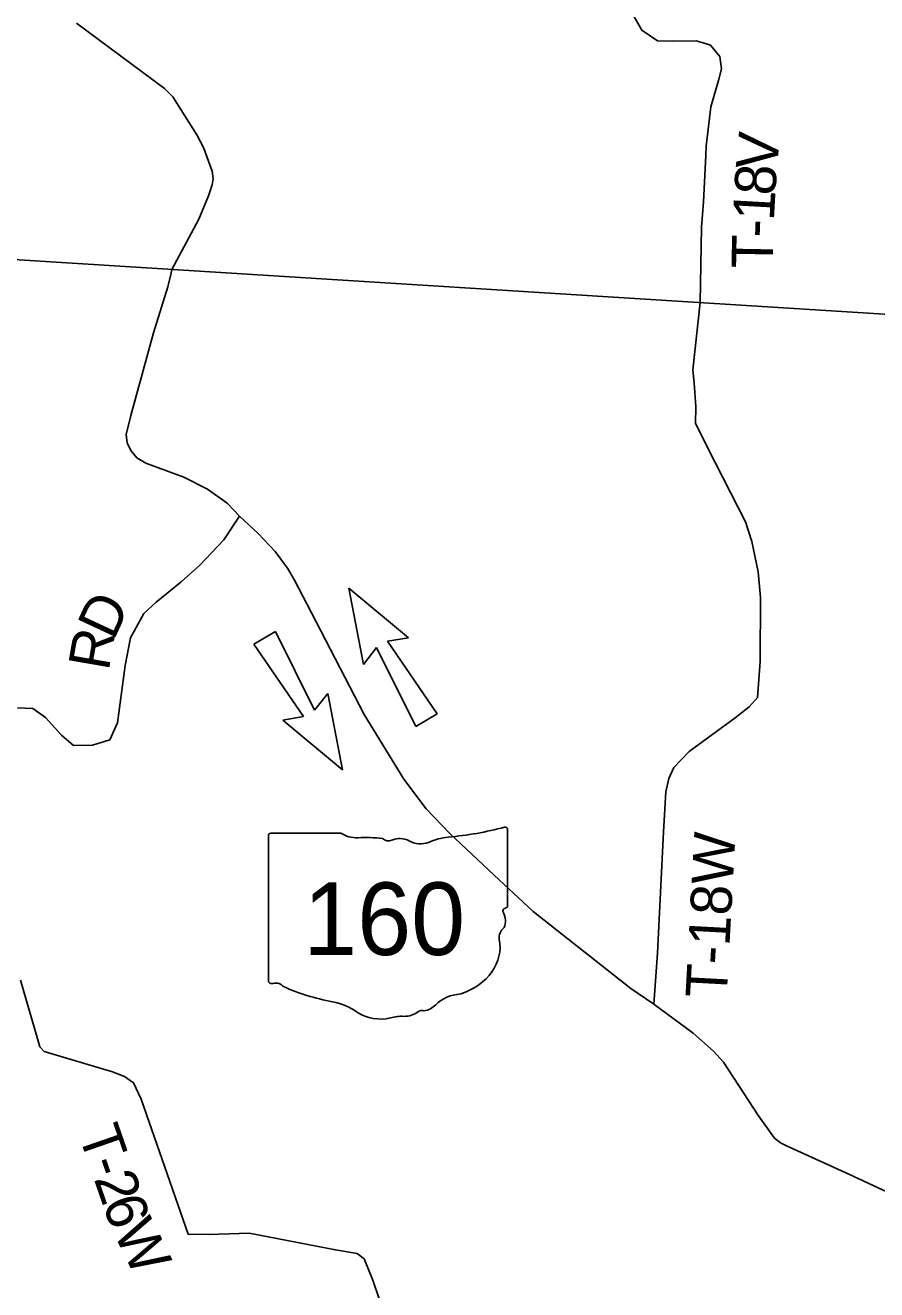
# Model space of a CAD drawing. Extents: x -15 to 405, y -40 to 87.
# Drawn here: x 9.963 to 11.137, y -24.755 to -23.012 of the extents above; entities that cross this region are included whole.
import ezdxf

# ---------------------------------------------------------------- set-up
doc = ezdxf.new("R2010")
doc.units = 0
for name, color, linetype in [('GM_P_State_Location', 7, 'Continuous'), ('GM_X_Minor_River', 7, 'Continuous'), ('GM_X_Rail_Line', 7, 'Continuous'), ('GM_X_State_Location', 7, 'Continuous'), ('GM_X_Township_Subdivision', 7, 'Continuous')]:
    doc.layers.add(name, color=color, linetype=linetype)

msp = doc.modelspace()

# ---------------------------------------------------------------- linework, layer by layer
at = {"layer": 'GM_P_State_Location'}
for points in [[(10.8935, -23.3943), (10.8955, -23.2905), (10.8981, -23.2554), (10.9013, -23.1918), (10.902, -23.1787), (10.9075, -23.1325), (10.9085, -23.1245), (10.9188, -23.0881), (10.9232, -23.0721), (10.9208, -23.0552), (10.9077, -23.0396), (10.8978, -23.0363), (10.8883, -23.0335), (10.8559, -23.0341), (10.8349, -23.0338), (10.8131, -23.019), (10.787, -22.9725)], [(10.8297, -24.3609), (10.8346, -24.291), (10.843, -24.1236), (10.8465, -24.0686), (10.8503, -24.05), (10.8575, -24.0349), (10.8784, -24.0129), (10.9421, -23.9666), (10.9614, -23.9515), (10.9728, -23.9386), (10.9762, -23.8889), (10.977, -23.8005), (10.9737, -23.7655), (10.965, -23.7234), (10.9563, -23.6965), (10.9044, -23.5951), (10.8873, -23.5606), (10.8877, -23.5378), (10.8855, -23.5051), (10.8836, -23.4869), (10.8935, -23.3943)], [(9.9526, -23.9528), (9.9735, -23.9536), (9.9913, -23.9662), (10.0133, -23.9905), (10.0296, -24.0045), (10.0561, -24.0042), (10.08, -23.997), (10.0902, -23.9735), (10.1009, -23.8945), (10.1085, -23.8562), (10.1267, -23.8228), (10.1438, -23.8069), (10.1783, -23.7792), (10.2041, -23.7561), (10.2371, -23.7212), (10.2587, -23.6887)], [(9.9566, -24.3281), (9.9804, -24.4101), (9.9835, -24.42), (9.9895, -24.4261), (10.0835, -24.4542), (10.1002, -24.4607), (10.1123, -24.4695), (10.1229, -24.4919), (10.1843, -24.6676), (10.188, -24.6782), (10.188, -24.6781), (10.2169, -24.6786), (10.2718, -24.6768), (10.3909, -24.6997), (10.4208, -24.7046), (10.4303, -24.7118), (10.4424, -24.7414), (10.4518, -24.7684)]]:
    msp.add_lwpolyline(points, dxfattribs=at)
at = {"layer": 'GM_X_Rail_Line'}
msp.add_line((11.3993, -23.4262), (9.9329, -23.3338), dxfattribs=at)
at = {"layer": 'GM_X_State_Location'}
for p, q in [((10.4094, -23.7878), (10.4916, -23.8563)), ((10.4293, -23.8928), (10.4094, -23.7878)), ((10.2784, -23.865), (10.3081, -23.8475)), ((10.3081, -23.8475), (10.362, -23.956)), ((10.347, -23.9648), (10.2784, -23.865)), ((10.4916, -23.8563), (10.4627, -23.861)), ((10.4627, -23.861), (10.5312, -23.9609)), ((10.4476, -23.8698), (10.4293, -23.8928)), ((10.5016, -23.9784), (10.4476, -23.8698)), ((10.362, -23.956), (10.3804, -23.933)), ((10.3804, -23.933), (10.4004, -24.0381)), ((10.3181, -23.9697), (10.347, -23.9648)), ((10.4004, -24.0381), (10.3181, -23.9697)), ((10.5312, -23.9609), (10.5016, -23.9784))]:
    msp.add_line(p, q, dxfattribs=at)
for points in [[(10.1637, -23.3556), (10.1655, -23.3485), (10.2024, -23.2794), (10.2158, -23.2474), (10.221, -23.2322), (10.2222, -23.2239), (10.2209, -23.2132), (10.2088, -23.1804), (10.1996, -23.1632), (10.1666, -23.1106), (10.155, -23.0994), (10.0337, -23.0091)], [(11.1577, -24.6227), (11.0988, -24.5952), (11.0128, -24.5563), (11.0042, -24.5523), (10.9963, -24.5458), (10.974, -24.515), (10.9257, -24.441), (10.9119, -24.426), (10.8841, -24.4012), (10.8297, -24.3609), (10.7981, -24.3395), (10.6634, -24.2334), (10.6098, -24.1832), (10.5487, -24.1261), (10.5158, -24.0918), (10.4853, -24.0511), (10.4304, -23.9617), (10.364, -23.8331), (10.3344, -23.7768), (10.3248, -23.7603), (10.3077, -23.7373), (10.2845, -23.7126), (10.2587, -23.6887), (10.2418, -23.6709), (10.2144, -23.6515), (10.182, -23.6347), (10.1295, -23.6157), (10.1171, -23.6083), (10.1089, -23.5983), (10.1037, -23.5875), (10.1024, -23.5761), (10.1088, -23.55), (10.1401, -23.4358), (10.1596, -23.3724), (10.1637, -23.3556)]]:
    msp.add_lwpolyline(points, dxfattribs=at)
at = {"layer": 'GM_X_Township_Subdivision'}
for p, q in [((10.2985, -24.1289), (10.2985, -24.329)), ((10.2985, -24.329), (10.2985, -24.1289)), ((10.2985, -24.329), (10.2985, -24.1289)), ((10.3018, -24.1254), (10.3983, -24.1254)), ((10.6281, -24.1205), (10.6281, -24.2252)), ((10.6281, -24.2251), (10.6281, -24.2252))]:
    msp.add_line(p, q, dxfattribs=at)
for centre, major_axis, start_param, end_param in [((10.3023, -24.1285), (0.00382, 0), 1.712693, 3.28349), ((10.4213, -24.1022), (0.037, 0), 4.042523, 4.731795), ((10.5553, -24.1866), (0.0703, 0), 1.699011, 2.107814), ((10.5107, -23.8526), (0.3495, 0), 4.814394, 5.042369), ((10.6245, -24.1201), (0.00367, 0), 6.141152, 7.989035), ((10.4336, -24.2378), (0.133, 0), 1.404758, 1.657858), ((10.4638, -24.1274), (0.0107, 0), 3.836095, 5.185415), ((10.4794, -24.1506), (0.0222, 0), 0.950623, 2.079405), ((10.5081, -24.1188), (0.0267, 0), 4.081561, 5.145723), ((10.6273, -24.2329), (0.00568, 0), 1.883978, 3.671073), ((10.5912, -24.2461), (0.0341, 0), 5.934695, 6.695948), ((10.6242, -24.2256), (0.00393, 0), 5.05454, 6.418171), ((10.6413, -24.269), (0.0248, 0), 2.387724, 3.262537), ((10.5303, -24.2823), (0.0874, 0), 5.101752, 6.440018), ((10.3024, -24.3294), (0.00385, 0), 3.00124, 4.508301), ((10.3029, -24.309), (0.0294, 0), 4.665946, 4.897461), ((10.309, -24.3406), (0.0106, 0), 0.519207, 1.627899), ((10.4428, -24.1608), (0.2524, 0), 4.195997, 4.488961), ((10.5672, -24.3852), (0.0479, 0), 1.647645, 2.488434), ((10.3675, -24.4189), (0.079, 0), 0.823519, 1.323587), ((10.4529, -24.3415), (0.0501, 0), 4.026481, 4.996735), ((10.4856, -24.3565), (0.0267, 0), 4.691044, 5.507374), ((10.5097, -24.3759), (0.00752, 0), 1.147584, 2.315152), ((10.5065, -24.3484), (0.0282, 0), 4.937069, 5.64225), ((10.4819, -24.4107), (0.0412, 0), 1.495662, 1.94098)]:
    msp.add_ellipse(centre, major_axis=major_axis, ratio=0.8, start_param=start_param, end_param=end_param, dxfattribs=at)

# ---------------------------------------------------------------- texts
at = {"layer": 'GM_X_Minor_River'}
for s, height, rotation, p in [('V', 0.0568, 84.7178, (10.9992, -23.2132)), ('8', 0.0568, 86.4487, (10.9971, -23.2476)), ('1', 0.0568, 86.8239, (10.9952, -23.2825)), ('-', 0.0568, 87.8919, (10.9943, -23.3055)), ('T', 0.0568, 88.9457, (10.9936, -23.3477)), ('D', 0.0568, 65.0447, (10.085, -23.8608)), ('R', 0.0568, 80.1469, (10.0782, -23.903)), ('T-18W', 0.05682, 86.9118, (10.9301, -24.3536)), ('T', 0.0568, 289.1058, (10.0359, -24.5393)), ('-', 0.0568, 289.1014, (10.0498, -24.5795)), ('2', 0.0568, 289.1126, (10.0575, -24.6015)), ('6', 0.0568, 289.5855, (10.0691, -24.6351)), ('W', 0.0568, 296.2744, (10.0837, -24.6747))]:
    msp.add_text(s, height=height, rotation=rotation, dxfattribs=at).set_placement(p)
at = {"layer": 'GM_X_Township_Subdivision'}
msp.add_text('160', height=0.1, dxfattribs=at).set_placement((10.3465, -24.2933))

doc.saveas('drawing.dxf')
